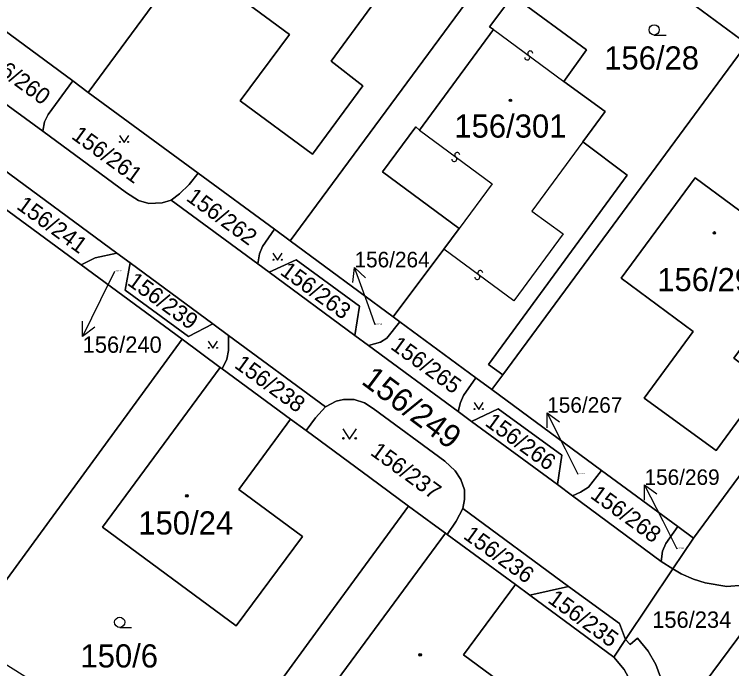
# Model space of a CAD drawing. Extents: x -598233 to -596890, y -1157848 to -1156431.
# Drawn here: x -597602.8 to -597550.1, y -1156884.9 to -1156836.9 of the extents above; entities that cross this region are included whole.
import ezdxf

# ---------------------------------------------------------------- set-up
doc = ezdxf.new("R2010")
doc.units = 0
for name, color, linetype in [('Level 1', 7, 'Continuous'), ('Level 13', 7, 'Continuous'), ('Level 3', 7, 'Continuous'), ('Level 4', 7, 'Continuous'), ('Level 5', 7, 'Continuous'), ('Level 57', 7, 'Continuous'), ('Level 60', 7, 'Continuous')]:
    doc.layers.add(name, color=color, linetype=linetype)

msp = doc.modelspace()

# ---------------------------------------------------------------- linework, layer by layer
at = {"layer": 'Level 1'}
for points in [[(-597597.33, -1156842.64), (-597578.61, -1156817.26)], [(-597580.88, -1156847.18), (-597586.2, -1156843.27), (-597582.58, -1156838.38), (-597587.85, -1156834.47), (-597582.42, -1156827.1), (-597574.23, -1156833.13), (-597579.53, -1156840.34), (-597577.2, -1156842.16), (-597580.88, -1156847.18)], [(-597582.53, -1156853.54), (-597563.82, -1156828.16)], [(-597554.61, -1156834.95), (-597549.03, -1156839.07)], [(-597562.45, -1156841.83), (-597560.79, -1156839.52), (-597566.19, -1156835.53), (-597567.9, -1156837.83), (-597567.61, -1156838.03)], [(-597604.09, -1156837.65), (-597598.47, -1156841.8)], [(-597567.61, -1156838.03), (-597573.05, -1156845.4)], [(-597566.94, -1156863.37), (-597549.03, -1156839.07)], [(-597600.67, -1156845.48), (-597606.96, -1156840.91)], [(-597598.47, -1156841.8), (-597600.27, -1156844.26), (-597600.54, -1156844.81), (-597600.67, -1156845.48)], [(-597598.47, -1156841.8), (-597597.33, -1156842.64)], [(-597561.07, -1156846.27), (-597559.43, -1156844.05), (-597562.45, -1156841.83)], [(-597589.28, -1156848.57), (-597597.33, -1156842.64)], [(-597600.67, -1156845.48), (-597594.52, -1156850), (-597593.65, -1156850.57), (-597592.89, -1156850.79), (-597591.91, -1156850.75), (-597591.26, -1156850.55)], [(-597573.05, -1156845.4), (-597573.31, -1156845.17), (-597575.76, -1156848.47), (-597570.13, -1156852.62)], [(-597566.94, -1156863.37), (-597567.99, -1156862.6), (-597557.8, -1156848.71), (-597561.07, -1156846.27)], [(-597595.24, -1156854.43), (-597604.13, -1156847.89)], [(-597591.26, -1156850.55), (-597590.65, -1156850.09), (-597589.94, -1156849.4), (-597589.28, -1156848.57)], [(-597589.28, -1156848.57), (-597583.68, -1156852.69)], [(-597552.82, -1156848.92), (-597544.68, -1156854.94), (-597549.99, -1156862.15), (-597547.61, -1156863.92), (-597551.28, -1156868.93), (-597556.57, -1156865.09), (-597552.97, -1156860.18), (-597558.25, -1156856.28), (-597552.82, -1156848.92)], [(-597534.23, -1156849.98), (-597552.94, -1156875.36)], [(-597604.08, -1156850.71), (-597597.86, -1156855.29)], [(-597591.26, -1156850.55), (-597584.89, -1156855.22)], [(-597584.89, -1156855.22), (-597584.78, -1156854.49), (-597584.56, -1156853.95), (-597583.68, -1156852.69)], [(-597583.68, -1156852.69), (-597582.53, -1156853.54)], [(-597571.26, -1156854.14), (-597570.13, -1156852.62)], [(-597582.53, -1156853.54), (-597574.98, -1156859.11)], [(-597595.24, -1156854.43), (-597596.83, -1156854.79), (-597597.86, -1156855.29)], [(-597594.26, -1156855.14), (-597595.24, -1156854.43)], [(-597574.98, -1156859.11), (-597571.26, -1156854.14)], [(-597584.06, -1156855.83), (-597582.08, -1156854.92), (-597577.43, -1156858.32), (-597577.79, -1156860.48)], [(-597597.86, -1156855.29), (-597590.45, -1156860.76)], [(-597588.19, -1156859.62), (-597589.99, -1156860.56), (-597594.63, -1156857.15), (-597594.26, -1156855.14)], [(-597594.26, -1156855.14), (-597588.19, -1156859.62)], [(-597584.89, -1156855.22), (-597584.06, -1156855.83)], [(-597577.79, -1156860.48), (-597584.06, -1156855.83)], [(-597574.98, -1156859.11), (-597574.49, -1156859.47)], [(-597587.04, -1156860.49), (-597588.19, -1156859.62)], [(-597576.79, -1156861.22), (-597575.9, -1156860.98), (-597575.43, -1156860.69), (-597574.49, -1156859.47)], [(-597574.49, -1156859.47), (-597568.9, -1156863.6)], [(-597587.52, -1156862.92), (-597587.18, -1156862.22), (-597587.05, -1156861.59), (-597587.04, -1156860.49)], [(-597587.04, -1156860.49), (-597579.94, -1156865.73)], [(-597577.79, -1156860.48), (-597576.79, -1156861.22)], [(-597606.49, -1156882.71), (-597590.45, -1156860.76)], [(-597590.45, -1156860.76), (-597587.66, -1156862.82)], [(-597570.21, -1156866.05), (-597576.79, -1156861.22)], [(-597582.5, -1156866.62), (-597586.29, -1156871.79), (-597581.63, -1156875.23), (-597586.48, -1156881.8), (-597596.3, -1156874.55), (-597587.66, -1156862.82)], [(-597587.66, -1156862.82), (-597587.52, -1156862.92)], [(-597587.52, -1156862.92), (-597582.5, -1156866.62)], [(-597567.74, -1156864.45), (-597566.94, -1156863.37)], [(-597568.9, -1156863.6), (-597569.82, -1156864.89), (-597570.04, -1156865.4), (-597570.21, -1156866.05)], [(-597568.9, -1156863.6), (-597567.74, -1156864.45)], [(-597567.74, -1156864.45), (-597559.69, -1156870.38)], [(-597569.87, -1156873.17), (-597569.74, -1156872.51), (-597569.75, -1156871.82), (-597570.02, -1156871.06), (-597570.42, -1156870.42), (-597571.19, -1156869.71), (-597576.45, -1156865.84), (-597577.07, -1156865.42), (-597577.83, -1156865.17), (-597578.62, -1156865.18), (-597579.15, -1156865.3), (-597579.94, -1156865.73)], [(-597579.94, -1156865.73), (-597580.67, -1156866.53), (-597581.36, -1156867.46)], [(-597569.22, -1156866.8), (-597567.26, -1156865.86), (-597562.61, -1156869.26), (-597562.92, -1156871.41)], [(-597570.21, -1156866.05), (-597569.22, -1156866.8)], [(-597582.5, -1156866.62), (-597581.36, -1156867.46)], [(-597562.92, -1156871.41), (-597569.22, -1156866.8)], [(-597581.36, -1156867.46), (-597576.68, -1156870.9), (-597573.84, -1156873)], [(-597561.81, -1156872.25), (-597561.23, -1156871.99), (-597560.65, -1156871.62), (-597559.69, -1156870.38)], [(-597559.69, -1156870.38), (-597554.09, -1156874.51)], [(-597562.92, -1156871.41), (-597561.81, -1156872.25)], [(-597555.31, -1156877.08), (-597561.81, -1156872.25)], [(-597588.96, -1156893.7), (-597579.61, -1156880.9), (-597573.84, -1156873)], [(-597573.84, -1156873), (-597571.85, -1156874.47), (-597571.14, -1156874.99)], [(-597571, -1156875.09), (-597570.35, -1156874.12), (-597569.87, -1156873.17)], [(-597569.87, -1156873.17), (-597562.12, -1156878.9)], [(-597554.09, -1156874.51), (-597554.97, -1156875.76), (-597555.21, -1156876.31), (-597555.31, -1156877.08)], [(-597554.09, -1156874.51), (-597552.94, -1156875.36)], [(-597571.14, -1156874.99), (-597579.76, -1156886.71), (-597569.97, -1156893.92), (-597565.15, -1156887.37), (-597569.82, -1156883.92), (-597566.01, -1156878.76)], [(-597571, -1156875.09), (-597571.14, -1156874.99)], [(-597566.01, -1156878.76), (-597571, -1156875.09)], [(-597554.46, -1156877.62), (-597552.94, -1156875.36)], [(-597545.2, -1156876.63), (-597556.09, -1156891.33)], [(-597554.46, -1156877.62), (-597555.31, -1156877.08)], [(-597557.92, -1156882.8), (-597554.46, -1156877.62)], [(-597554.46, -1156877.62), (-597553.86, -1156877.97), (-597552.94, -1156878.36), (-597552.1, -1156878.64), (-597550.49, -1156878.9), (-597549.31, -1156878.82)], [(-597564.96, -1156879.54), (-597566.01, -1156878.76)], [(-597562.12, -1156878.9), (-597564.96, -1156879.54)], [(-597562.12, -1156878.9), (-597558.38, -1156881.63), (-597557.92, -1156882.8)], [(-597564.96, -1156879.54), (-597558.79, -1156884.09)], [(-597558.79, -1156884.09), (-597557.92, -1156882.8)], [(-597555.13, -1156886.57), (-597555.36, -1156885.55), (-597555.71, -1156884.64), (-597556.26, -1156883.66), (-597557.05, -1156882.7), (-597557.58, -1156883.16), (-597557.92, -1156882.8)], [(-597571.23, -1156904.81), (-597557.56, -1156886.16), (-597557.46, -1156886.02), (-597558.03, -1156884.99), (-597558.79, -1156884.09)]]:
    msp.add_lwpolyline(points, dxfattribs=at)
at = {"layer": 'Level 13'}
for centre, start, end in [((-597564.919, -1156839.782), 1.0035, 233.1015), ((-597565.14, -1156840.078), 180.7891, 53.3791), ((-597570.269, -1156847.233), 0.8131, 232.9111), ((-597570.49, -1156847.527), 180.5986, 53.1886), ((-597568.58, -1156855.892), 0.6828, 233.2728), ((-597568.801, -1156856.187), 180.8972, 52.9952)]:
    msp.add_arc(centre, 0.184, start, end, dxfattribs=at)
at = {"layer": 'Level 3'}
for points in [[(-597567.61, -1156838.03), (-597562.45, -1156841.83)], [(-597573.05, -1156845.4), (-597567.71, -1156849.36), (-597570.13, -1156852.62)], [(-597561.07, -1156846.27), (-597564.81, -1156851.36), (-597562.5, -1156853.03), (-597566.12, -1156857.94), (-597571.26, -1156854.14)]]:
    msp.add_lwpolyline(points, dxfattribs=at)
at = {"layer": 'Level 5'}
for p, q in [((-597555.83, -1156838.43), (-597554.955, -1156838.43)), ((-597595.03, -1156881.91), (-597594.155, -1156881.91))]:
    msp.add_line(p, q, dxfattribs=at)
for points in [[(-597595.051, -1156845.8), (-597594.71, -1156846.31), (-597594.37, -1156845.8)], [(-597583.791, -1156854.45), (-597583.45, -1156854.96), (-597583.11, -1156854.45)], [(-597588.531, -1156860.91), (-597588.19, -1156861.42), (-597587.85, -1156860.91)], [(-597569.041, -1156865.41), (-597568.7, -1156865.92), (-597568.36, -1156865.41)], [(-597578.671, -1156867.33), (-597578.17, -1156868.08), (-597577.67, -1156867.33)]]:
    msp.add_lwpolyline(points, dxfattribs=at)
for centre, radius in [((-597555.83, -1156838.055), 0.375), ((-597566.37, -1156843.22), 0.09), ((-597566.37, -1156843.22), 0.0521), ((-597595.016, -1156846.276), 0.034), ((-597594.405, -1156846.276), 0.034), ((-597551.41, -1156852.95), 0.09), ((-597551.41, -1156852.95), 0.0521), ((-597583.756, -1156854.926), 0.034), ((-597583.145, -1156854.926), 0.034), ((-597588.496, -1156861.386), 0.034), ((-597587.885, -1156861.386), 0.034), ((-597569.006, -1156865.886), 0.034), ((-597568.395, -1156865.886), 0.034), ((-597578.62, -1156868.03), 0.05), ((-597577.721, -1156868.03), 0.05), ((-597590.1, -1156872.25), 0.09), ((-597590.1, -1156872.25), 0.0521), ((-597595.03, -1156881.535), 0.375), ((-597572.99, -1156883.92), 0.09), ((-597572.99, -1156883.92), 0.0521)]:
    msp.add_circle(centre, radius, dxfattribs=at)
at = {"layer": 'Level 57'}
for p, q in [((-597576.786, -1156858.301), (-597577.807, -1156855.48)), ((-597595.41, -1156855.78), (-597596.426, -1156857.856)), ((-597596.426, -1156857.856), (-597597.745, -1156860.55)), ((-597576.28, -1156859.7), (-597576.786, -1156858.301)), ((-597562.332, -1156868.834), (-597563.673, -1156866.15)), ((-597561.41, -1156870.68), (-597562.332, -1156868.834)), ((-597555.172, -1156874.121), (-597556.537, -1156871.45)), ((-597554.13, -1156876.16), (-597555.172, -1156874.121))]:
    msp.add_line(p, q, dxfattribs=at)
for points in [[(-597577.937, -1156856.59), (-597577.807, -1156855.48), (-597576.996, -1156856.25)], [(-597596.856, -1156859.872), (-597597.745, -1156860.55), (-597597.754, -1156859.432)], [(-597563.673, -1156867.268), (-597563.673, -1156866.15), (-597562.778, -1156866.821)], [(-597556.527, -1156872.568), (-597556.537, -1156871.45), (-597555.637, -1156872.113)]]:
    msp.add_lwpolyline(points, dxfattribs=at)
at = {"layer": 'Level 60'}
for points in [[(-597593.41, -1156806.35), (-597588.2, -1156810.19), (-597578.61, -1156817.26), (-597597.33, -1156842.64), (-597598.47, -1156841.8), (-597604.09, -1156837.65), (-597612.12, -1156831.73)], [(-597537.08, -1156811.18), (-597530.64, -1156815.92), (-597531.7, -1156817.36), (-597539.46, -1156827.89), (-597548.17, -1156839.7), (-597549.03, -1156839.07), (-597554.61, -1156834.95), (-597545.89, -1156823.13), (-597537.49, -1156811.73)], [(-597578.61, -1156817.26), (-597577.79, -1156817.86), (-597576.54, -1156818.78), (-597567.48, -1156825.47), (-597563.82, -1156828.16), (-597582.53, -1156853.54), (-597583.68, -1156852.69), (-597589.28, -1156848.57), (-597597.33, -1156842.64)], [(-597580.88, -1156847.18), (-597586.2, -1156843.27), (-597582.58, -1156838.38), (-597587.85, -1156834.47), (-597582.42, -1156827.1), (-597574.23, -1156833.13), (-597579.53, -1156840.34), (-597577.2, -1156842.16)], [(-597586.2, -1156843.27), (-597580.88, -1156847.18), (-597577.2, -1156842.16), (-597579.53, -1156840.34), (-597574.23, -1156833.13), (-597582.42, -1156827.1), (-597587.85, -1156834.47), (-597582.58, -1156838.38)], [(-597563.82, -1156828.16), (-597561.04, -1156830.21), (-597554.61, -1156834.95), (-597549.03, -1156839.07), (-597566.94, -1156863.37), (-597567.99, -1156862.6), (-597557.8, -1156848.71), (-597561.07, -1156846.27), (-597559.43, -1156844.05), (-597562.45, -1156841.83), (-597560.79, -1156839.52), (-597566.19, -1156835.53), (-597567.9, -1156837.83), (-597567.61, -1156838.03), (-597573.05, -1156845.4), (-597573.31, -1156845.17), (-597575.76, -1156848.47), (-597570.13, -1156852.62), (-597571.26, -1156854.14), (-597574.98, -1156859.11), (-597582.53, -1156853.54)], [(-597566.19, -1156835.53), (-597560.79, -1156839.52), (-597562.45, -1156841.83), (-597559.43, -1156844.05), (-597561.07, -1156846.27), (-597557.8, -1156848.71), (-597567.99, -1156862.6), (-597566.94, -1156863.37), (-597567.74, -1156864.45), (-597568.9, -1156863.6), (-597574.49, -1156859.47), (-597574.98, -1156859.11), (-597571.26, -1156854.14), (-597570.13, -1156852.62), (-597575.76, -1156848.47), (-597573.31, -1156845.17), (-597573.05, -1156845.4), (-597567.61, -1156838.03), (-597567.9, -1156837.83)], [(-597606.96, -1156840.91), (-597606.24, -1156840.48), (-597605.91, -1156840.13), (-597604.09, -1156837.65), (-597598.47, -1156841.8), (-597600.27, -1156844.26), (-597600.54, -1156844.81), (-597600.67, -1156845.48)], [(-597549.03, -1156839.07), (-597548.17, -1156839.7), (-597534.23, -1156849.98), (-597552.94, -1156875.36), (-597554.09, -1156874.51), (-597559.69, -1156870.38), (-597567.74, -1156864.45), (-597566.94, -1156863.37)], [(-597600.54, -1156844.81), (-597600.27, -1156844.26), (-597598.47, -1156841.8), (-597597.33, -1156842.64), (-597589.28, -1156848.57), (-597589.94, -1156849.4), (-597590.65, -1156850.09), (-597591.26, -1156850.55), (-597591.91, -1156850.75), (-597592.89, -1156850.79), (-597593.65, -1156850.57), (-597594.52, -1156850), (-597600.67, -1156845.48)], [(-597595.24, -1156854.43), (-597596.83, -1156854.79), (-597597.86, -1156855.29), (-597604.08, -1156850.71), (-597604.03, -1156849.32), (-597604.13, -1156847.89)], [(-597591.26, -1156850.55), (-597590.65, -1156850.09), (-597589.94, -1156849.4), (-597589.28, -1156848.57), (-597583.68, -1156852.69), (-597584.56, -1156853.95), (-597584.78, -1156854.49), (-597584.89, -1156855.22)], [(-597552.82, -1156848.92), (-597544.68, -1156854.94), (-597549.99, -1156862.15), (-597547.61, -1156863.92), (-597551.28, -1156868.93), (-597556.57, -1156865.09), (-597552.97, -1156860.18), (-597558.25, -1156856.28)], [(-597544.68, -1156854.94), (-597552.82, -1156848.92), (-597558.25, -1156856.28), (-597552.97, -1156860.18), (-597556.57, -1156865.09), (-597551.28, -1156868.93), (-597547.61, -1156863.92), (-597549.99, -1156862.15)], [(-597606.49, -1156882.71), (-597622.68, -1156872.57), (-597605.78, -1156849.45), (-597604.08, -1156850.71), (-597597.86, -1156855.29), (-597590.45, -1156860.76)], [(-597584.89, -1156855.22), (-597584.78, -1156854.49), (-597584.56, -1156853.95), (-597583.68, -1156852.69), (-597582.53, -1156853.54), (-597574.98, -1156859.11), (-597574.49, -1156859.47), (-597575.43, -1156860.69), (-597575.9, -1156860.98), (-597576.79, -1156861.22), (-597577.79, -1156860.48), (-597577.43, -1156858.32), (-597582.08, -1156854.92), (-597584.06, -1156855.83)], [(-597587.05, -1156861.59), (-597587.18, -1156862.22), (-597587.52, -1156862.92), (-597587.66, -1156862.82), (-597590.45, -1156860.76), (-597597.86, -1156855.29), (-597596.83, -1156854.79), (-597595.24, -1156854.43), (-597594.26, -1156855.14), (-597594.63, -1156857.15), (-597589.99, -1156860.56), (-597588.19, -1156859.62), (-597587.04, -1156860.49)], [(-597584.06, -1156855.83), (-597582.08, -1156854.92), (-597577.43, -1156858.32), (-597577.79, -1156860.48)], [(-597588.19, -1156859.62), (-597589.99, -1156860.56), (-597594.63, -1156857.15), (-597594.26, -1156855.14)], [(-597576.79, -1156861.22), (-597575.9, -1156860.98), (-597575.43, -1156860.69), (-597574.49, -1156859.47), (-597568.9, -1156863.6), (-597569.82, -1156864.89), (-597570.04, -1156865.4), (-597570.21, -1156866.05)], [(-597579.94, -1156865.73), (-597580.67, -1156866.53), (-597581.36, -1156867.46), (-597582.5, -1156866.62), (-597587.52, -1156862.92), (-597587.18, -1156862.22), (-597587.05, -1156861.59), (-597587.04, -1156860.49)], [(-597579.61, -1156880.9), (-597588.96, -1156893.7), (-597606.49, -1156882.71), (-597590.45, -1156860.76), (-597587.66, -1156862.82), (-597596.3, -1156874.55), (-597586.48, -1156881.8), (-597581.63, -1156875.23), (-597586.29, -1156871.79), (-597582.5, -1156866.62), (-597581.36, -1156867.46), (-597576.68, -1156870.9), (-597573.84, -1156873)], [(-597586.48, -1156881.8), (-597596.3, -1156874.55), (-597587.66, -1156862.82), (-597587.52, -1156862.92), (-597582.5, -1156866.62), (-597586.29, -1156871.79), (-597581.63, -1156875.23)], [(-597570.04, -1156865.4), (-597569.82, -1156864.89), (-597568.9, -1156863.6), (-597567.74, -1156864.45), (-597559.69, -1156870.38), (-597560.65, -1156871.62), (-597561.23, -1156871.99), (-597561.81, -1156872.25), (-597562.92, -1156871.41), (-597562.61, -1156869.26), (-597567.26, -1156865.86), (-597569.22, -1156866.8), (-597570.21, -1156866.05)], [(-597570.35, -1156874.12), (-597571, -1156875.09), (-597571.14, -1156874.99), (-597571.85, -1156874.47), (-597573.84, -1156873), (-597576.68, -1156870.9), (-597581.36, -1156867.46), (-597580.67, -1156866.53), (-597579.94, -1156865.73), (-597579.15, -1156865.3), (-597578.62, -1156865.18), (-597577.83, -1156865.17), (-597577.07, -1156865.42), (-597576.45, -1156865.84), (-597571.19, -1156869.71), (-597570.42, -1156870.42), (-597570.02, -1156871.06), (-597569.75, -1156871.82), (-597569.74, -1156872.51), (-597569.87, -1156873.17)], [(-597569.22, -1156866.8), (-597567.26, -1156865.86), (-597562.61, -1156869.26), (-597562.92, -1156871.41)], [(-597561.81, -1156872.25), (-597561.23, -1156871.99), (-597560.65, -1156871.62), (-597559.69, -1156870.38), (-597554.09, -1156874.51), (-597554.97, -1156875.76), (-597555.21, -1156876.31), (-597555.31, -1156877.08)], [(-597571.23, -1156904.81), (-597588.96, -1156893.7), (-597579.61, -1156880.9), (-597573.84, -1156873), (-597571.85, -1156874.47), (-597571.14, -1156874.99), (-597579.76, -1156886.71), (-597569.97, -1156893.92), (-597565.15, -1156887.37), (-597569.82, -1156883.92), (-597566.01, -1156878.76), (-597564.96, -1156879.54), (-597558.79, -1156884.09), (-597558.03, -1156884.99), (-597557.46, -1156886.02), (-597557.56, -1156886.16)], [(-597562.12, -1156878.9), (-597564.96, -1156879.54), (-597566.01, -1156878.76), (-597571, -1156875.09), (-597570.35, -1156874.12), (-597569.87, -1156873.17)], [(-597554.46, -1156877.62), (-597555.31, -1156877.08), (-597555.21, -1156876.31), (-597554.97, -1156875.76), (-597554.09, -1156874.51), (-597552.94, -1156875.36)], [(-597579.76, -1156886.71), (-597571.14, -1156874.99), (-597571, -1156875.09), (-597566.01, -1156878.76), (-597569.82, -1156883.92), (-597565.15, -1156887.37), (-597569.97, -1156893.92)], [(-597549.31, -1156878.82), (-597547.76, -1156878.41), (-597546.85, -1156877.91), (-597545.91, -1156877.33), (-597545.2, -1156876.63), (-597556.09, -1156891.33), (-597555.59, -1156890.45), (-597555.26, -1156889.33), (-597555.05, -1156887.95), (-597555.13, -1156886.57), (-597555.36, -1156885.55), (-597555.71, -1156884.64), (-597556.26, -1156883.66), (-597557.05, -1156882.7), (-597557.58, -1156883.16), (-597557.92, -1156882.8), (-597554.46, -1156877.62), (-597553.86, -1156877.97), (-597552.94, -1156878.36), (-597552.1, -1156878.64), (-597550.49, -1156878.9)], [(-597562.12, -1156878.9), (-597558.38, -1156881.63), (-597557.92, -1156882.8), (-597558.79, -1156884.09), (-597564.96, -1156879.54)], [(-597571.23, -1156904.81), (-597557.56, -1156886.16), (-597557.46, -1156886.02), (-597558.03, -1156884.99), (-597558.79, -1156884.09), (-597557.92, -1156882.8), (-597557.58, -1156883.16), (-597557.05, -1156882.7), (-597556.26, -1156883.66), (-597555.71, -1156884.64), (-597555.36, -1156885.55), (-597555.13, -1156886.57), (-597561.83, -1156895.59), (-597565.33, -1156899.78), (-597568.37, -1156902.82), (-597570.87, -1156905.03)]]:
    msp.add_lwpolyline(points, close=True, dxfattribs=at)
for points in [[(-597556.09, -1156891.33), (-597545.2, -1156876.63), (-597542.51, -1156873), (-597530.33, -1156856.54), (-597529.44, -1156855.36), (-597521.29, -1156844.33), (-597518.43, -1156840.47), (-597509.14, -1156827.9), (-597508.77, -1156827.33), (-597508.35, -1156826.43), (-597507.81, -1156824.66), (-597507.6, -1156823.12), (-597499.92, -1156827.88)], [(-597606.96, -1156840.91), (-597600.67, -1156845.48), (-597594.52, -1156850), (-597593.65, -1156850.57), (-597592.89, -1156850.79), (-597591.91, -1156850.75), (-597591.26, -1156850.55), (-597584.89, -1156855.22), (-597584.06, -1156855.83), (-597577.79, -1156860.48), (-597576.79, -1156861.22), (-597570.21, -1156866.05), (-597569.22, -1156866.8), (-597562.92, -1156871.41), (-597561.81, -1156872.25), (-597555.31, -1156877.08), (-597554.46, -1156877.62), (-597557.92, -1156882.8), (-597558.38, -1156881.63), (-597562.12, -1156878.9), (-597569.87, -1156873.17), (-597569.74, -1156872.51), (-597569.75, -1156871.82), (-597570.02, -1156871.06), (-597570.42, -1156870.42), (-597571.19, -1156869.71), (-597576.45, -1156865.84), (-597577.07, -1156865.42), (-597577.83, -1156865.17), (-597578.62, -1156865.18), (-597579.15, -1156865.3), (-597579.94, -1156865.73), (-597587.04, -1156860.49), (-597588.19, -1156859.62), (-597594.26, -1156855.14), (-597595.24, -1156854.43), (-597604.13, -1156847.89)], [(-597549.31, -1156878.82), (-597550.49, -1156878.9), (-597552.1, -1156878.64), (-597552.94, -1156878.36), (-597553.86, -1156877.97), (-597554.46, -1156877.62), (-597552.94, -1156875.36), (-597534.23, -1156849.98)]]:
    msp.add_lwpolyline(points, dxfattribs=at)

# ---------------------------------------------------------------- texts
at = {"layer": 'Level 4'}
for s, height, p in [('156/28', 1.7, (-597559.494, -1156840.96)), ('156/301', 1.7, (-597570.483, -1156845.96)), ('156/293', 1.7, (-597555.602, -1156857.23)), ('156/240', 0.1, (-597595.41, -1156855.78)), ('156/264', 0.1, (-597576.28, -1156859.7)), ('156/267', 0.1, (-597561.41, -1156870.68)), ('150/24', 1.7, (-597593.66, -1156875.09)), ('156/269', 0.1, (-597554.13, -1156876.16)), ('156/234', 1.2, (-597555.973, -1156881.94)), ('150/6', 1.7, (-597597.907, -1156884.85))]:
    msp.add_text(s, height=height, dxfattribs=at).set_placement(p)
for s, height, rotation, p in [('156/260', 1.2, 324, (-597605.376, -1156840.21)), ('156/261', 1.2, 324, (-597598.637, -1156845.977)), ('156/262', 1.2, 324, (-597590.22, -1156850.523)), ('156/241', 1.2, 324, (-597602.667, -1156851.127)), ('156/263', 1.2, 324, (-597583.336, -1156855.948)), ('156/239', 1.2, 324, (-597594.546, -1156856.708)), ('156/265', 1.2, 324, (-597575.236, -1156861.413)), ('156/238', 1.2, 324, (-597586.687, -1156862.791)), ('156/249', 1.7, 323.1, (-597577.385, -1156863.971)), ('156/266', 1.2, 324, (-597568.302, -1156867.04)), ('156/237', 1.2, 324, (-597576.716, -1156869.193)), ('156/268', 1.2, 324, (-597560.583, -1156872.353)), ('156/236', 1.2, 324, (-597569.896, -1156875.328)), ('156/235', 1.2, 324, (-597563.71, -1156880.021))]:
    msp.add_text(s, height=height, rotation=rotation, dxfattribs=at).set_placement(p)
at = {"layer": 'Level 57'}
for s, height, p in [('156/264', 1.14, (-597577.807, -1156855.48)), ('156/240', 1.2, (-597597.745, -1156861.75)), ('156/267', 1.14, (-597563.673, -1156866.15)), ('156/269', 1.14, (-597556.537, -1156871.45))]:
    msp.add_text(s, height=height, dxfattribs=at).set_placement(p)

doc.saveas('drawing.dxf')
